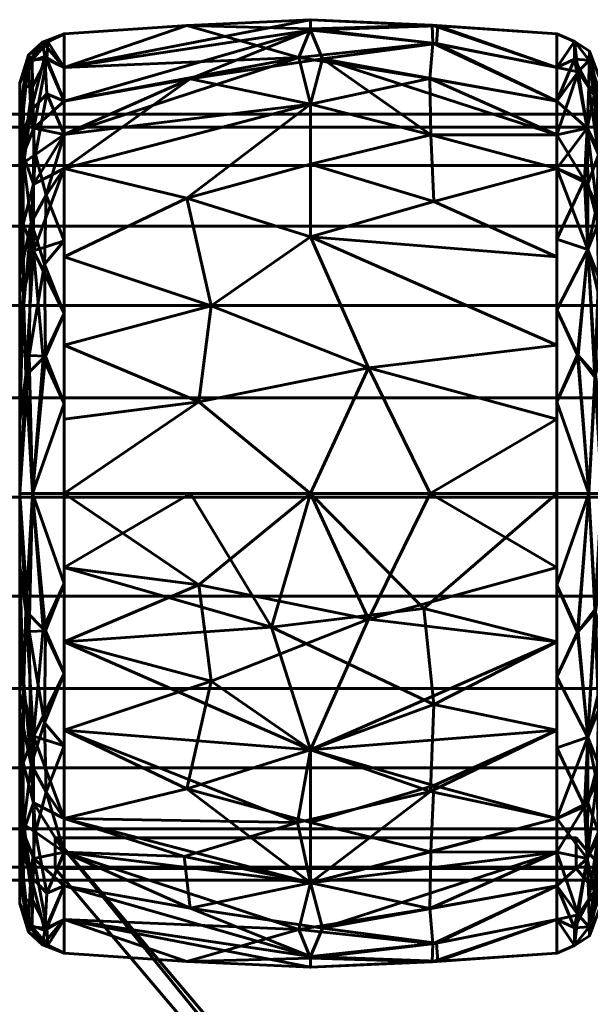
# Model space of a CAD drawing. Header units: millimetres. Extents: x -1091 to 1091, y -439 to 431.
# Tile 299 of 656: x -347 to -328, y 399 to 431. Entities that reach past the tile are written whole.
import ezdxf

# ---------------------------------------------------------------- set-up
doc = ezdxf.new("R2010")
doc.units = ezdxf.units.MM
doc.layers.add('I-FURN', color=30, linetype='Continuous', lineweight=50)

msp = doc.modelspace()

# ---------------------------------------------------------------- meshes
at = {"layer": 'I-FURN', "lineweight": 60}
mesh = msp.add_polyface(dxfattribs=at)
corners = [(-345.54, 415.629, 740.004), (-345.54, 426.24, 744.399), (-345.54, 430.635, 755.009), (-345.54, 426.24, 765.62), (-345.54, 415.629, 770.015), (-337.499, 415.629, 770.471), (-329.458, 415.629, 770.014), (-329.458, 426.239, 765.619), (-329.458, 430.634, 755.009), (-329.458, 426.239, 744.399), (-329.458, 415.629, 740.004), (-337.499, 415.629, 739.547), (-329.458, 420.474, 768.007), (-329.458, 420.474, 742.011), (-345.54, 420.474, 768.008), (-345.54, 420.474, 742.01), (-337.499, 424, 768.01), (-337.499, 424, 742.008), (-337.499, 428.333, 763.824), (-329.458, 428.437, 760.314), (-337.499, 430.795, 758.026), (-337.499, 430.745, 751.754), (-345.54, 428.437, 760.314), (-337.499, 428.333, 746.195), (-329.458, 428.437, 749.704), (-345.54, 428.437, 749.704), (-329.458, 418.052, 769.01), (-335.597, 419.732, 769.891), (-333.589, 415.629, 770.249), (-341.143, 418.615, 770.085), (-340.74, 421.757, 769.125), (-345.54, 423.357, 766.814), (-341.526, 425.265, 766.956), (-337.499, 426.372, 766.13), (-329.458, 423.357, 766.813), (-333.472, 425.161, 767.038), (-333.572, 427.328, 764.952), (-329.458, 427.338, 762.967), (-333.596, 429.171, 762.247), (-337.872, 429.861, 761.051), (-345.54, 429.536, 757.662), (-341.526, 430.904, 756.513), (-337.499, 431.091, 754.887), (-329.458, 429.535, 752.357), (-333.378, 430.311, 750.555), (-337.1, 429.813, 748.855), (-341.422, 429.16, 747.752), (-333.523, 430.912, 756.453), (-333.497, 430.326, 759.436), (-333.344, 430.893, 753.477), (-329.458, 429.535, 757.662), (-345.54, 427.339, 747.051), (-329.458, 418.052, 741.008), (-335.597, 419.732, 740.127), (-333.589, 415.629, 739.769), (-341.143, 418.615, 739.933), (-340.74, 421.757, 740.893), (-345.54, 423.357, 743.204), (-341.526, 425.265, 743.062), (-337.499, 426.372, 743.888), (-329.458, 423.357, 743.205), (-333.472, 425.161, 742.98), (-333.572, 427.328, 745.066), (-329.458, 427.338, 747.052), (-345.54, 427.339, 762.967), (-345.54, 429.536, 752.356), (-345.54, 418.052, 769.011), (-345.54, 418.052, 741.007)]
mesh.append_faces([[corners[k] for k in face] for face in [(26, 28, 6)]], dxfattribs={"vtx0": -1})
mesh.append_faces([[corners[k] for k in face] for face in [(12, 27, 26), (11, 53, 54), (31, 32, 3), (22, 39, 40), (24, 44, 43), (64, 39, 22), (0, 55, 11), (13, 17, 60), (63, 45, 24), (4, 29, 66)]], dxfattribs={"vtx0": -1, "vtx1": -1})
mesh.append_faces([[corners[k] for k in face] for face in [(35, 36, 33), (36, 37, 38), (39, 18, 38), (34, 35, 16), (32, 33, 18), (58, 56, 57), (36, 38, 18), (47, 49, 42), (61, 62, 9), (17, 58, 59), (55, 53, 11), (5, 27, 29), (17, 61, 60), (32, 30, 16), (42, 21, 65), (50, 47, 48), (18, 3, 32), (45, 63, 62), (20, 41, 39), (27, 28, 26), (21, 44, 45), (49, 43, 44), (12, 16, 27), (29, 30, 14), (30, 27, 16), (27, 30, 29), (30, 32, 31), (33, 32, 16), (39, 64, 18), (33, 16, 35), (36, 35, 7), (33, 36, 18), (20, 48, 47), (38, 48, 39), (41, 42, 65), (39, 41, 40), (42, 41, 20), (47, 42, 20), (44, 24, 45), (49, 21, 42), (46, 45, 23), (56, 53, 55), (46, 25, 21), (39, 48, 20), (38, 19, 48), (49, 44, 21), (8, 49, 47), (1, 46, 23), (17, 13, 53), (52, 54, 53), (56, 55, 15), (53, 56, 17), (23, 58, 1), (56, 58, 17), (58, 23, 59), (61, 17, 59), (62, 59, 23), (59, 62, 61), (62, 23, 45), (21, 45, 46)]], dxfattribs={"vtx0": -1, "vtx1": -1, "vtx2": -1})
mesh.append_faces([[corners[k] for k in face] for face in [(55, 0, 67), (46, 1, 51), (29, 14, 66), (16, 12, 34), (36, 7, 37), (41, 2, 40), (21, 25, 65), (48, 19, 50), (56, 15, 57)]], dxfattribs={"vtx0": -1, "vtx2": -1})
mesh.append_faces([[corners[k] for k in face] for face in [(4, 5, 29), (65, 2, 41), (5, 28, 27), (31, 14, 30), (34, 7, 35), (37, 19, 38), (8, 43, 49), (50, 8, 47), (51, 25, 46), (13, 52, 53), (57, 1, 58), (9, 60, 61), (63, 9, 62), (64, 3, 18), (67, 15, 55)]], dxfattribs={"vtx1": -1, "vtx2": -1})
mesh.append_faces([[corners[k] for k in face] for face in [(52, 10, 54)]], dxfattribs={"vtx2": -1})
mesh = msp.add_polyface(dxfattribs=at)
corners = [(-346.986, 415.629, 741.623), (-346.986, 425.094, 745.544), (-346.986, 429.015, 755.009), (-346.986, 425.094, 764.474), (-346.986, 415.629, 768.395), (-346.572, 415.629, 769.48), (-345.54, 415.629, 770.015), (-345.54, 426.24, 765.62), (-345.54, 430.635, 755.009), (-345.54, 426.24, 744.399), (-345.54, 415.629, 740.004), (-346.572, 415.629, 740.538), (-345.54, 421.501, 767.582), (-346.986, 420.362, 766.434), (-346.986, 420.362, 743.584), (-345.54, 421.501, 742.436), (-346.532, 423.551, 767.172), (-346.61, 424.476, 743.613), (-345.54, 428.437, 749.704), (-345.54, 428.437, 760.314), (-346.618, 428.121, 747.811), (-346.521, 427.546, 763.315), (-346.577, 429.785, 757.989), (-346.986, 427.055, 750.277), (-346.697, 429.701, 752.398), (-346.986, 427.055, 759.742), (-346.68, 420.133, 741.399), (-346.783, 419.475, 768.65), (-345.54, 418.565, 768.798), (-346.224, 420.045, 769.099), (-345.54, 418.565, 741.22), (-346.143, 420.114, 740.891), (-346.173, 423.112, 742.244), (-346.122, 425.367, 743.831), (-345.54, 427.339, 747.051), (-346.47, 426.69, 745.516), (-346.853, 426.431, 746.056), (-346.095, 428.671, 747.931), (-346.164, 429.895, 751.061), (-346.247, 430.363, 754.296), (-346.986, 426.075, 747.91), (-345.54, 429.536, 757.662), (-346.105, 429.807, 759.371), (-346.569, 428.907, 760.772), (-346.986, 426.075, 762.108), (-346.878, 426.689, 763.541), (-346.87, 424.425, 765.888), (-346.866, 428.914, 759.426), (-346.986, 428.035, 757.375), (-346.072, 430.372, 756.793), (-346.7, 429.934, 755.26), (-345.54, 429.536, 752.356), (-346.534, 425.725, 765.434), (-346.865, 422.162, 767.394), (-345.54, 423.87, 743.417), (-346.986, 422.728, 765.454), (-345.54, 423.87, 766.601), (-346.986, 422.728, 744.564), (-345.54, 427.339, 762.967), (-346.986, 428.035, 752.643), (-346.986, 417.996, 742.604), (-346.986, 417.996, 767.414)]
mesh.append_faces([[corners[k] for k in face] for face in [(58, 52, 7), (19, 21, 58), (30, 31, 15), (9, 33, 34), (3, 45, 44), (8, 49, 41), (48, 50, 2), (51, 39, 8), (54, 33, 9), (0, 26, 11), (4, 27, 61)]], dxfattribs={"vtx0": -1, "vtx1": -1})
mesh.append_faces([[corners[k] for k in face] for face in [(38, 18, 37), (52, 46, 16), (26, 14, 17), (27, 29, 16), (43, 21, 42), (33, 35, 34), (20, 36, 40), (35, 33, 17), (31, 11, 26), (11, 31, 30), (20, 38, 37), (53, 16, 46), (35, 36, 20), (23, 24, 20), (33, 54, 32), (45, 46, 52), (22, 42, 49), (44, 45, 47), (49, 50, 22), (50, 47, 22), (31, 32, 15), (28, 29, 5), (29, 12, 16), (5, 29, 27), (32, 26, 17), (26, 32, 31), (33, 32, 17), (35, 20, 37), (17, 36, 35), (35, 37, 34), (38, 20, 24), (39, 38, 24), (39, 51, 38), (50, 39, 24), (49, 42, 41), (39, 49, 8), (42, 22, 43), (22, 47, 43), (43, 47, 45), (45, 3, 46), (43, 45, 21), (55, 53, 46), (50, 48, 47), (49, 39, 50), (2, 50, 24), (45, 52, 21), (53, 61, 27), (27, 16, 53), (16, 7, 52), (57, 36, 17), (42, 21, 19), (52, 58, 21)]], dxfattribs={"vtx0": -1, "vtx1": -1, "vtx2": -1})
mesh.append_faces([[corners[k] for k in face] for face in [(53, 13, 61), (16, 56, 7), (26, 0, 60), (16, 12, 56), (29, 28, 12), (37, 18, 34), (46, 3, 55), (17, 14, 57), (42, 19, 41), (36, 1, 40), (53, 55, 13), (47, 25, 44)]], dxfattribs={"vtx0": -1, "vtx2": -1})
mesh.append_faces([[corners[k] for k in face] for face in [(24, 23, 59, 2)]], dxfattribs={"vtx0": -1, "vtx3": -1})
mesh.append_faces([[corners[k] for k in face] for face in [(57, 1, 36), (4, 5, 27), (40, 23, 20), (48, 25, 47), (51, 18, 38), (54, 15, 32), (60, 14, 26)]], dxfattribs={"vtx1": -1, "vtx2": -1})
mesh.append_faces([[corners[k] for k in face] for face in [(5, 6, 28), (30, 10, 11)]], dxfattribs={"vtx2": -1})
mesh = msp.add_polyface(dxfattribs=at)
corners = [(-329.458, 415.629, 740.004), (-329.458, 426.239, 744.399), (-329.458, 430.634, 755.009), (-329.458, 426.239, 765.619), (-329.458, 415.629, 770.014), (-328.406, 415.629, 769.469), (-327.984, 415.629, 768.361), (-327.984, 425.071, 764.451), (-327.984, 428.982, 755.009), (-327.984, 425.071, 745.568), (-327.984, 415.629, 741.657), (-328.406, 415.629, 740.549), (-329.458, 421.619, 767.533), (-327.984, 420.35, 766.406), (-327.984, 420.35, 743.612), (-329.458, 421.619, 742.485), (-328.444, 423.587, 767.131), (-328.444, 423.587, 742.887), (-329.458, 428.437, 760.314), (-329.458, 428.437, 749.704), (-328.469, 427.548, 763.315), (-328.4, 429.77, 757.996), (-328.469, 427.548, 746.703), (-328.4, 429.77, 752.022), (-327.984, 427.026, 759.73), (-327.984, 427.026, 750.288), (-328.213, 419.416, 768.689), (-329.458, 418.624, 768.773), (-328.784, 420.152, 769.074), (-328.192, 419.497, 741.389), (-329.458, 418.624, 741.245), (-328.764, 420.134, 740.952), (-329.458, 423.929, 766.576), (-327.984, 422.71, 765.428), (-328.147, 425.054, 765.457), (-328.09, 426.823, 763.313), (-328.239, 428.615, 760.845), (-328.759, 429.386, 760.353), (-329.458, 429.535, 757.662), (-328.874, 430.381, 756.482), (-328.384, 430.064, 755.009), (-328.875, 430.381, 753.528), (-329.458, 429.535, 752.357), (-328.882, 429.802, 750.647), (-328.409, 428.892, 749.239), (-327.984, 426.049, 747.928), (-328.097, 426.687, 746.496), (-328.101, 424.428, 744.163), (-328.107, 428.889, 750.579), (-327.984, 428.004, 752.649), (-327.984, 426.049, 762.09), (-328.438, 425.729, 744.613), (-328.551, 425.849, 765.441), (-328.106, 422.176, 742.658), (-328.091, 422.699, 767.024), (-327.984, 422.71, 744.59), (-329.458, 423.929, 743.442), (-329.458, 427.338, 762.967), (-329.458, 427.338, 747.052), (-327.984, 428.004, 757.369), (-327.984, 417.99, 767.384), (-327.984, 417.99, 742.635)]
mesh.append_faces([[corners[k] for k in face] for face in [(1, 17, 56), (27, 28, 12), (18, 37, 38), (59, 36, 24), (38, 39, 2), (9, 46, 45), (32, 52, 3), (33, 54, 13), (10, 29, 61)]], dxfattribs={"vtx0": -1, "vtx1": -1})
mesh.append_faces([[corners[k] for k in face] for face in [(26, 13, 54), (33, 34, 54), (52, 16, 34), (36, 37, 20), (59, 40, 21), (35, 36, 20), (22, 19, 43), (39, 37, 21), (17, 29, 31), (17, 51, 47), (47, 53, 17), (23, 49, 48), (23, 41, 40), (43, 41, 23), (46, 47, 51), (45, 46, 48), (20, 34, 35), (28, 5, 26), (52, 32, 16), (5, 28, 27), (16, 28, 26), (30, 31, 11), (31, 15, 17), (11, 31, 29), (16, 12, 28), (34, 16, 54), (35, 34, 7), (52, 34, 20), (35, 50, 36), (37, 36, 21), (38, 37, 39), (40, 39, 21), (41, 2, 39), (36, 59, 21), (40, 41, 39), (43, 44, 22), (41, 43, 42), (43, 23, 44), (23, 48, 44), (44, 48, 46), (46, 9, 47), (44, 46, 22), (55, 53, 47), (23, 40, 49), (46, 51, 22), (52, 20, 57), (53, 61, 29), (29, 17, 53), (26, 54, 16), (17, 1, 51), (37, 57, 20), (1, 22, 51)]], dxfattribs={"vtx0": -1, "vtx1": -1, "vtx2": -1})
mesh.append_faces([[corners[k] for k in face] for face in [(37, 18, 57), (26, 5, 6), (53, 14, 61), (16, 32, 12), (22, 1, 58), (40, 59, 8), (31, 30, 15), (36, 50, 24), (52, 57, 3), (35, 7, 50), (43, 19, 42), (53, 55, 14), (48, 25, 45), (17, 15, 56), (47, 9, 55)]], dxfattribs={"vtx0": -1, "vtx2": -1})
mesh.append_faces([[corners[k] for k in face] for face in [(4, 5, 27)]], dxfattribs={"vtx1": -1})
mesh.append_faces([[corners[k] for k in face] for face in [(33, 7, 34), (42, 2, 41), (60, 13, 26, 6), (10, 11, 29), (8, 49, 40), (49, 25, 48), (58, 19, 22)]], dxfattribs={"vtx1": -1, "vtx2": -1})
mesh.append_faces([[corners[k] for k in face] for face in [(11, 0, 30)]], dxfattribs={"vtx2": -1})
mesh = msp.add_polyface(dxfattribs=at)
corners = [(-346.986, 415.629, 755.009), (-346.986, 415.629, 768.395), (-346.986, 425.094, 764.474), (-346.986, 429.015, 755.009), (-346.986, 425.094, 745.544), (-346.986, 415.629, 741.623)]
mesh.append_faces([[corners[k] for k in face] for face in [(2, 3, 0, 1)]], dxfattribs={"vtx1": -1})
mesh.append_faces([[corners[k] for k in face] for face in [(4, 5, 0, 3)]], dxfattribs={"vtx2": -1})
mesh = msp.add_polyface(dxfattribs=at)
corners = [(1005.286, 403.011, 755.21), (1005.286, 403.437, 758.445), (1005.286, 404.685, 761.46), (1005.286, 406.672, 764.048), (1005.286, 409.261, 766.035), (1005.286, 412.275, 767.284), (1005.286, 415.511, 767.71), (1005.286, 418.746, 767.284), (1005.286, 421.761, 766.035), (1005.286, 424.35, 764.048), (1005.286, 426.336, 761.46), (1005.286, 427.585, 758.445), (1005.286, 428.011, 755.21), (-1005.286, 428.011, 755.21), (-1005.286, 427.585, 758.445), (-1005.286, 426.336, 761.46), (-1005.286, 424.35, 764.048), (-1005.286, 421.761, 766.035), (-1005.286, 418.746, 767.284), (-1005.286, 415.511, 767.71), (-1005.286, 412.275, 767.284), (-1005.286, 409.261, 766.035), (-1005.286, 406.672, 764.048), (-1005.286, 404.685, 761.46), (-1005.286, 403.437, 758.445), (-1005.286, 403.011, 755.21)]
mesh.append_faces([[corners[k] for k in face] for face in [(13, 14, 11, 12)]], dxfattribs={"vtx1": -1})
mesh.append_faces([[corners[k] for k in face] for face in [(14, 15, 10, 11), (16, 17, 8, 9), (15, 16, 9, 10), (17, 18, 7, 8), (6, 7, 18, 19), (20, 21, 4, 5), (21, 22, 3, 4), (23, 24, 1, 2), (22, 23, 2, 3), (19, 20, 5, 6)]], dxfattribs={"vtx1": -1, "vtx3": -1})
mesh.append_faces([[corners[k] for k in face] for face in [(24, 25, 0, 1)]], dxfattribs={"vtx3": -1})
mesh = msp.add_polyface(dxfattribs=at)
corners = [(1005.286, 428.011, 755.21), (1005.286, 427.585, 751.974), (1005.286, 426.336, 748.96), (1005.286, 424.35, 746.371), (1005.286, 421.761, 744.384), (1005.286, 418.746, 743.136), (1005.286, 415.511, 742.71), (1005.286, 412.275, 743.136), (1005.286, 409.261, 744.384), (1005.286, 406.672, 746.371), (1005.286, 404.685, 748.96), (1005.286, 403.437, 751.974), (1005.286, 403.011, 755.21), (-1005.286, 403.011, 755.21), (-1005.286, 403.437, 751.974), (-1005.286, 404.685, 748.96), (-1005.286, 406.672, 746.371), (-1005.286, 409.261, 744.384), (-1005.286, 412.275, 743.136), (-1005.286, 415.511, 742.71), (-1005.286, 418.746, 743.136), (-1005.286, 421.761, 744.384), (-1005.286, 424.35, 746.371), (-1005.286, 426.336, 748.96), (-1005.286, 427.585, 751.974), (-1005.286, 428.011, 755.21)]
mesh.append_faces([[corners[k] for k in face] for face in [(13, 14, 11, 12)]], dxfattribs={"vtx1": -1})
mesh.append_faces([[corners[k] for k in face] for face in [(14, 15, 10, 11), (16, 17, 8, 9), (15, 16, 9, 10), (17, 18, 7, 8), (6, 7, 18, 19), (20, 21, 4, 5), (21, 22, 3, 4), (23, 24, 1, 2), (22, 23, 2, 3), (19, 20, 5, 6)]], dxfattribs={"vtx1": -1, "vtx3": -1})
mesh.append_faces([[corners[k] for k in face] for face in [(24, 25, 0, 1)]], dxfattribs={"vtx3": -1})
mesh = msp.add_polyface(dxfattribs=at)
corners = [(-346.986, 415.629, 768.395), (-346.986, 406.164, 764.474), (-346.986, 402.244, 755.009), (-346.986, 406.164, 745.544), (-346.986, 415.629, 741.623), (-346.572, 415.629, 740.538), (-345.54, 415.629, 740.004), (-345.54, 405.019, 744.399), (-345.54, 400.624, 755.009), (-345.54, 405.019, 765.62), (-345.54, 415.629, 770.015), (-346.572, 415.629, 769.48), (-345.54, 409.758, 742.436), (-346.986, 410.897, 743.584), (-346.986, 410.897, 766.434), (-345.54, 409.758, 767.582), (-346.532, 407.708, 742.846), (-346.61, 406.783, 766.405), (-345.54, 402.821, 760.314), (-345.54, 402.821, 749.704), (-346.618, 403.138, 762.207), (-346.521, 403.713, 746.703), (-346.577, 401.474, 752.03), (-346.986, 404.204, 759.742), (-346.697, 401.558, 757.62), (-346.986, 404.204, 750.277), (-346.68, 411.126, 768.62), (-346.783, 411.784, 741.368), (-345.54, 412.694, 741.22), (-346.224, 411.214, 740.92), (-345.54, 412.694, 768.798), (-346.143, 411.144, 769.127), (-346.173, 408.147, 767.774), (-346.122, 405.892, 766.187), (-345.54, 403.92, 762.967), (-346.47, 404.569, 764.502), (-346.853, 404.828, 763.962), (-346.095, 402.588, 762.088), (-346.164, 401.364, 758.957), (-346.247, 400.896, 755.722), (-346.986, 405.184, 762.108), (-345.54, 401.723, 752.356), (-346.105, 401.452, 750.647), (-346.569, 402.352, 749.246), (-346.986, 405.184, 747.91), (-346.878, 404.57, 746.477), (-346.87, 406.833, 744.13), (-346.866, 402.345, 750.592), (-346.986, 403.224, 752.643), (-346.072, 400.887, 753.226), (-346.7, 401.325, 754.758), (-345.54, 401.723, 757.662), (-346.534, 405.534, 744.584), (-346.865, 409.097, 742.625), (-345.54, 407.388, 766.601), (-346.986, 408.531, 744.564), (-345.54, 407.388, 743.417), (-346.986, 408.531, 765.454), (-345.54, 403.92, 747.051), (-346.986, 403.224, 757.375), (-346.986, 413.263, 767.414), (-346.986, 413.263, 742.604)]
mesh.append_faces([[corners[k] for k in face] for face in [(58, 52, 7), (19, 21, 58), (61, 53, 13), (30, 31, 15), (9, 33, 34), (3, 45, 44), (8, 49, 41), (48, 50, 2), (51, 39, 8), (54, 33, 9), (0, 26, 11)]], dxfattribs={"vtx0": -1, "vtx1": -1})
mesh.append_faces([[corners[k] for k in face] for face in [(52, 46, 16), (38, 18, 37), (16, 27, 29), (21, 42, 43), (53, 16, 46), (26, 14, 17), (53, 61, 27), (17, 35, 33), (20, 36, 40), (31, 11, 26), (11, 31, 30), (33, 54, 32), (20, 38, 37), (35, 36, 20), (23, 24, 20), (33, 35, 34), (45, 46, 52), (22, 42, 49), (44, 45, 47), (49, 50, 22), (50, 47, 22), (31, 32, 15), (28, 29, 5), (29, 12, 16), (5, 29, 27), (32, 26, 17), (26, 32, 31), (33, 32, 17), (35, 20, 37), (17, 36, 35), (35, 37, 34), (38, 20, 24), (39, 38, 24), (39, 51, 38), (50, 39, 24), (49, 42, 41), (39, 49, 8), (42, 22, 43), (22, 47, 43), (43, 47, 45), (45, 3, 46), (43, 45, 21), (55, 53, 46), (50, 48, 47), (49, 39, 50), (2, 50, 24), (45, 52, 21), (27, 16, 53), (16, 7, 52), (57, 36, 17), (42, 21, 19), (52, 58, 21)]], dxfattribs={"vtx0": -1, "vtx1": -1, "vtx2": -1})
mesh.append_faces([[corners[k] for k in face] for face in [(26, 0, 60), (16, 56, 7), (24, 23, 59), (16, 12, 56), (29, 28, 12), (37, 18, 34), (46, 3, 55), (17, 14, 57), (42, 19, 41), (36, 1, 40), (53, 55, 13), (47, 25, 44)]], dxfattribs={"vtx0": -1, "vtx2": -1})
mesh.append_faces([[corners[k] for k in face] for face in [(57, 1, 36), (59, 2, 24), (4, 5, 27), (40, 23, 20), (48, 25, 47), (51, 18, 38), (54, 15, 32), (60, 14, 26), (61, 4, 27)]], dxfattribs={"vtx1": -1, "vtx2": -1})
mesh.append_faces([[corners[k] for k in face] for face in [(5, 6, 28), (30, 10, 11)]], dxfattribs={"vtx2": -1})
mesh = msp.add_polyface(dxfattribs=at)
corners = [(-346.986, 415.629, 755.009), (-346.986, 415.629, 741.623), (-346.986, 406.164, 745.544), (-346.986, 402.244, 755.009), (-346.986, 406.164, 764.474), (-346.986, 415.629, 768.395)]
mesh.append_faces([[corners[k] for k in face] for face in [(4, 5, 0, 3)]], dxfattribs={"vtx2": -1})
mesh.append_faces([[corners[k] for k in face] for face in [(0, 1, 2, 3)]], dxfattribs={"vtx3": -1})
mesh = msp.add_polyface(dxfattribs=at)
corners = [(-345.54, 415.629, 770.015), (-345.54, 405.019, 765.62), (-345.54, 400.624, 755.009), (-345.54, 405.019, 744.399), (-345.54, 415.629, 740.004), (-337.499, 415.629, 739.547), (-329.458, 415.629, 740.004), (-329.458, 405.02, 744.399), (-329.458, 400.625, 755.009), (-329.458, 405.02, 765.619), (-329.458, 415.629, 770.014), (-337.499, 415.629, 770.471), (-329.458, 410.785, 742.011), (-329.458, 410.785, 768.007), (-345.54, 410.784, 742.01), (-345.54, 410.784, 768.008), (-337.499, 407.259, 742.008), (-337.499, 407.259, 768.01), (-337.499, 402.926, 746.195), (-329.458, 402.822, 749.704), (-337.499, 400.464, 751.992), (-337.499, 400.514, 758.264), (-345.54, 402.821, 749.704), (-337.499, 402.926, 763.824), (-329.458, 402.822, 760.314), (-345.54, 402.821, 760.314), (-329.458, 413.207, 741.008), (-335.597, 411.527, 740.127), (-333.589, 415.629, 739.769), (-341.143, 412.644, 739.933), (-340.74, 409.502, 740.893), (-345.54, 407.902, 743.204), (-341.526, 405.994, 743.062), (-337.499, 404.886, 743.888), (-329.458, 407.902, 743.205), (-333.472, 406.098, 742.98), (-333.572, 403.931, 745.066), (-329.458, 403.921, 747.052), (-333.596, 402.088, 747.771), (-337.872, 401.397, 748.967), (-345.54, 401.723, 752.356), (-341.526, 400.355, 753.505), (-337.499, 400.168, 755.131), (-329.458, 401.723, 757.662), (-333.378, 400.948, 759.463), (-337.1, 401.446, 761.163), (-341.422, 402.099, 762.266), (-333.523, 400.347, 753.565), (-333.497, 400.933, 750.582), (-333.344, 400.366, 756.542), (-329.458, 401.723, 752.357), (-341.616, 403.78, 764.756), (-337.916, 404.887, 766.129), (-329.458, 407.902, 766.813), (-333.582, 405.897, 766.885), (-345.54, 403.92, 762.967), (-333.472, 408.743, 768.725), (-338.768, 411.27, 769.833), (-333.792, 411.879, 769.91), (-329.458, 413.207, 769.01), (-345.54, 407.902, 766.814), (-345.54, 403.92, 747.051), (-329.458, 403.921, 762.967), (-345.54, 401.723, 757.662), (-345.54, 413.207, 741.007), (-345.54, 413.207, 769.011), (-341.41, 415.629, 770.249)]
mesh.append_faces([[corners[k] for k in face] for face in [(65, 66, 0), (26, 28, 6)]], dxfattribs={"vtx0": -1})
mesh.append_faces([[corners[k] for k in face] for face in [(12, 27, 26), (31, 32, 3), (62, 45, 24), (24, 44, 43), (53, 54, 9), (1, 52, 60), (4, 29, 64)]], dxfattribs={"vtx0": -1, "vtx1": -1})
mesh.append_faces([[corners[k] for k in face] for face in [(35, 36, 33), (36, 37, 38), (39, 18, 38), (17, 54, 56), (32, 33, 18), (36, 38, 18), (47, 49, 42), (52, 54, 17), (57, 15, 17), (34, 35, 16), (5, 27, 29), (32, 30, 16), (42, 21, 63), (50, 47, 48), (17, 56, 57), (18, 3, 32), (54, 23, 9), (57, 66, 65), (20, 41, 39), (27, 28, 26), (21, 44, 45), (49, 43, 44), (46, 51, 55), (12, 16, 27), (29, 30, 14), (30, 27, 16), (27, 30, 29), (30, 32, 31), (33, 32, 16), (39, 61, 18), (33, 16, 35), (36, 35, 7), (33, 36, 18), (20, 48, 47), (38, 48, 39), (39, 41, 40), (42, 41, 20), (47, 42, 20), (45, 44, 24), (49, 21, 42), (41, 42, 63), (46, 45, 23), (51, 46, 23), (46, 25, 21), (39, 48, 20), (38, 19, 48), (49, 44, 21), (8, 49, 47), (52, 51, 23), (53, 56, 54), (17, 60, 52), (54, 52, 23), (45, 62, 23), (57, 56, 58), (13, 58, 56), (11, 57, 58), (1, 51, 52), (21, 45, 46)]], dxfattribs={"vtx0": -1, "vtx1": -1, "vtx2": -1})
mesh.append_faces([[corners[k] for k in face] for face in [(29, 14, 64), (16, 12, 34), (36, 7, 37), (41, 2, 40), (21, 25, 63), (48, 19, 50), (51, 1, 55), (17, 15, 60)]], dxfattribs={"vtx0": -1, "vtx2": -1})
mesh.append_faces([[corners[k] for k in face] for face in [(58, 13, 59, 10)]], dxfattribs={"vtx0": -1, "vtx3": -1})
mesh.append_faces([[corners[k] for k in face] for face in [(10, 11, 58), (53, 13, 56), (22, 61, 39, 40), (4, 5, 29), (63, 2, 41), (5, 28, 27), (31, 14, 30), (34, 7, 35), (37, 19, 38), (8, 43, 49), (50, 8, 47), (55, 25, 46), (61, 3, 18), (62, 9, 23), (65, 15, 57), (11, 66, 57)]], dxfattribs={"vtx1": -1, "vtx2": -1})
mesh = msp.add_polyface(dxfattribs=at)
corners = [(-329.458, 415.629, 770.014), (-329.458, 405.02, 765.619), (-329.458, 400.625, 755.009), (-329.458, 405.02, 744.399), (-329.458, 415.629, 740.004), (-328.406, 415.629, 740.549), (-327.984, 415.629, 741.657), (-327.984, 406.188, 745.568), (-327.984, 402.277, 755.009), (-327.984, 406.188, 764.451), (-327.984, 415.629, 768.361), (-328.406, 415.629, 769.469), (-329.458, 409.64, 742.485), (-327.984, 410.909, 743.612), (-327.984, 410.909, 766.406), (-329.458, 409.64, 767.533), (-328.444, 407.672, 742.887), (-328.444, 407.672, 767.131), (-329.458, 402.822, 749.704), (-329.458, 402.822, 760.314), (-328.469, 403.711, 746.703), (-328.4, 401.489, 752.022), (-328.469, 403.711, 763.315), (-328.4, 401.489, 757.996), (-327.984, 404.233, 750.288), (-327.984, 404.233, 759.73), (-328.213, 411.843, 741.329), (-329.458, 412.635, 741.245), (-328.784, 411.107, 740.944), (-328.192, 411.762, 768.629), (-329.458, 412.635, 768.773), (-328.764, 411.125, 769.067), (-329.458, 407.33, 743.442), (-327.984, 408.548, 744.59), (-328.147, 406.205, 744.561), (-328.09, 404.436, 746.705), (-328.239, 402.643, 749.173), (-328.759, 401.873, 749.665), (-329.458, 401.723, 752.357), (-328.874, 400.878, 753.536), (-328.384, 401.195, 755.009), (-328.875, 400.878, 756.49), (-329.458, 401.723, 757.662), (-328.882, 401.456, 759.371), (-328.409, 402.367, 760.779), (-327.984, 405.21, 762.09), (-328.097, 404.572, 763.522), (-328.101, 406.831, 765.855), (-328.107, 402.37, 759.439), (-327.984, 403.255, 757.369), (-327.984, 405.21, 747.928), (-328.438, 405.53, 765.405), (-328.551, 405.41, 744.577), (-328.106, 409.083, 767.36), (-328.091, 408.56, 742.995), (-327.984, 408.548, 765.428), (-329.458, 407.33, 766.576), (-329.458, 403.921, 747.052), (-329.458, 403.921, 762.967), (-327.984, 403.255, 752.649), (-327.984, 413.269, 742.635), (-327.984, 413.269, 767.384)]
mesh.append_faces([[corners[k] for k in face] for face in [(19, 22, 58), (1, 17, 56), (27, 28, 12), (18, 37, 38), (59, 36, 24), (38, 39, 2), (9, 46, 45), (32, 52, 3), (33, 54, 13), (10, 29, 61)]], dxfattribs={"vtx0": -1, "vtx1": -1})
mesh.append_faces([[corners[k] for k in face] for face in [(26, 13, 54), (33, 34, 54), (52, 16, 34), (36, 37, 20), (35, 36, 20), (51, 1, 22), (39, 37, 21), (17, 29, 31), (17, 51, 47), (43, 44, 22), (47, 53, 17), (23, 49, 48), (23, 41, 40), (43, 41, 23), (46, 47, 51), (45, 46, 48), (20, 34, 35), (28, 5, 26), (52, 32, 16), (5, 28, 27), (16, 28, 26), (30, 31, 11), (31, 15, 17), (11, 31, 29), (16, 12, 28), (34, 16, 54), (35, 34, 7), (52, 34, 20), (35, 50, 36), (37, 36, 21), (38, 37, 39), (40, 39, 21), (41, 2, 39), (36, 59, 21), (40, 41, 39), (59, 40, 21), (41, 43, 42), (43, 23, 44), (23, 48, 44), (44, 48, 46), (46, 9, 47), (44, 46, 22), (55, 53, 47), (23, 40, 49), (46, 51, 22), (52, 20, 57), (53, 61, 29), (29, 17, 53), (26, 54, 16), (17, 1, 51), (37, 57, 20), (43, 22, 19)]], dxfattribs={"vtx0": -1, "vtx1": -1, "vtx2": -1})
mesh.append_faces([[corners[k] for k in face] for face in [(37, 18, 57), (16, 32, 12), (26, 5, 6), (40, 59, 8), (26, 60, 13), (31, 30, 15), (36, 50, 24), (52, 57, 3), (35, 7, 50), (43, 19, 42), (48, 25, 45), (17, 15, 56), (47, 9, 55), (22, 1, 58), (26, 6, 60)]], dxfattribs={"vtx0": -1, "vtx2": -1})
mesh.append_faces([[corners[k] for k in face] for face in [(4, 5, 27)]], dxfattribs={"vtx1": -1})
mesh.append_faces([[corners[k] for k in face] for face in [(14, 61, 53, 55), (33, 7, 34), (42, 2, 41), (10, 11, 29), (8, 49, 40), (49, 25, 48)]], dxfattribs={"vtx1": -1, "vtx2": -1})
mesh.append_faces([[corners[k] for k in face] for face in [(11, 0, 30)]], dxfattribs={"vtx2": -1})
mesh = msp.add_polyface(dxfattribs=at)
corners = [(-345.825, 403.389, 757.712), (-328.825, 403.389, 757.712), (-328.825, 404.388, 757.671), (-345.825, 404.388, 757.671)]
mesh.append_faces([[corners[k] for k in face] for face in [(0, 1, 2, 3)]])
mesh = msp.add_polyface(dxfattribs=at)
corners = [(-326.625, 380.72, 238.205), (-345.825, 403.389, 757.712), (-345.825, 404.388, 757.671), (-326.625, 381.719, 238.164)]
mesh.append_faces([[corners[k] for k in face] for face in [(0, 1, 2), (2, 3, 0)]], dxfattribs={"vtx2": -1})
mesh = msp.add_polyface(dxfattribs=at)
corners = [(-326.625, 381.719, 238.164), (-345.825, 404.388, 757.671), (-328.825, 404.388, 757.671), (-309.625, 381.719, 238.164)]
mesh.append_faces([[corners[k] for k in face] for face in [(0, 1, 2, 3)]])
mesh = msp.add_polyface(dxfattribs=at)
corners = [(-309.625, 381.719, 238.164), (-328.825, 404.388, 757.671), (-328.825, 403.389, 757.712), (-309.625, 380.72, 238.205)]
mesh.append_faces([[corners[k] for k in face] for face in [(0, 1, 2), (2, 3, 0)]], dxfattribs={"vtx2": -1})
mesh = msp.add_polyface(dxfattribs=at)
corners = [(-309.625, 380.72, 238.205), (-328.825, 403.389, 757.712), (-345.825, 403.389, 757.712), (-326.625, 380.72, 238.205)]
mesh.append_faces([[corners[k] for k in face] for face in [(0, 1, 2, 3)]])

doc.saveas('drawing.dxf')
